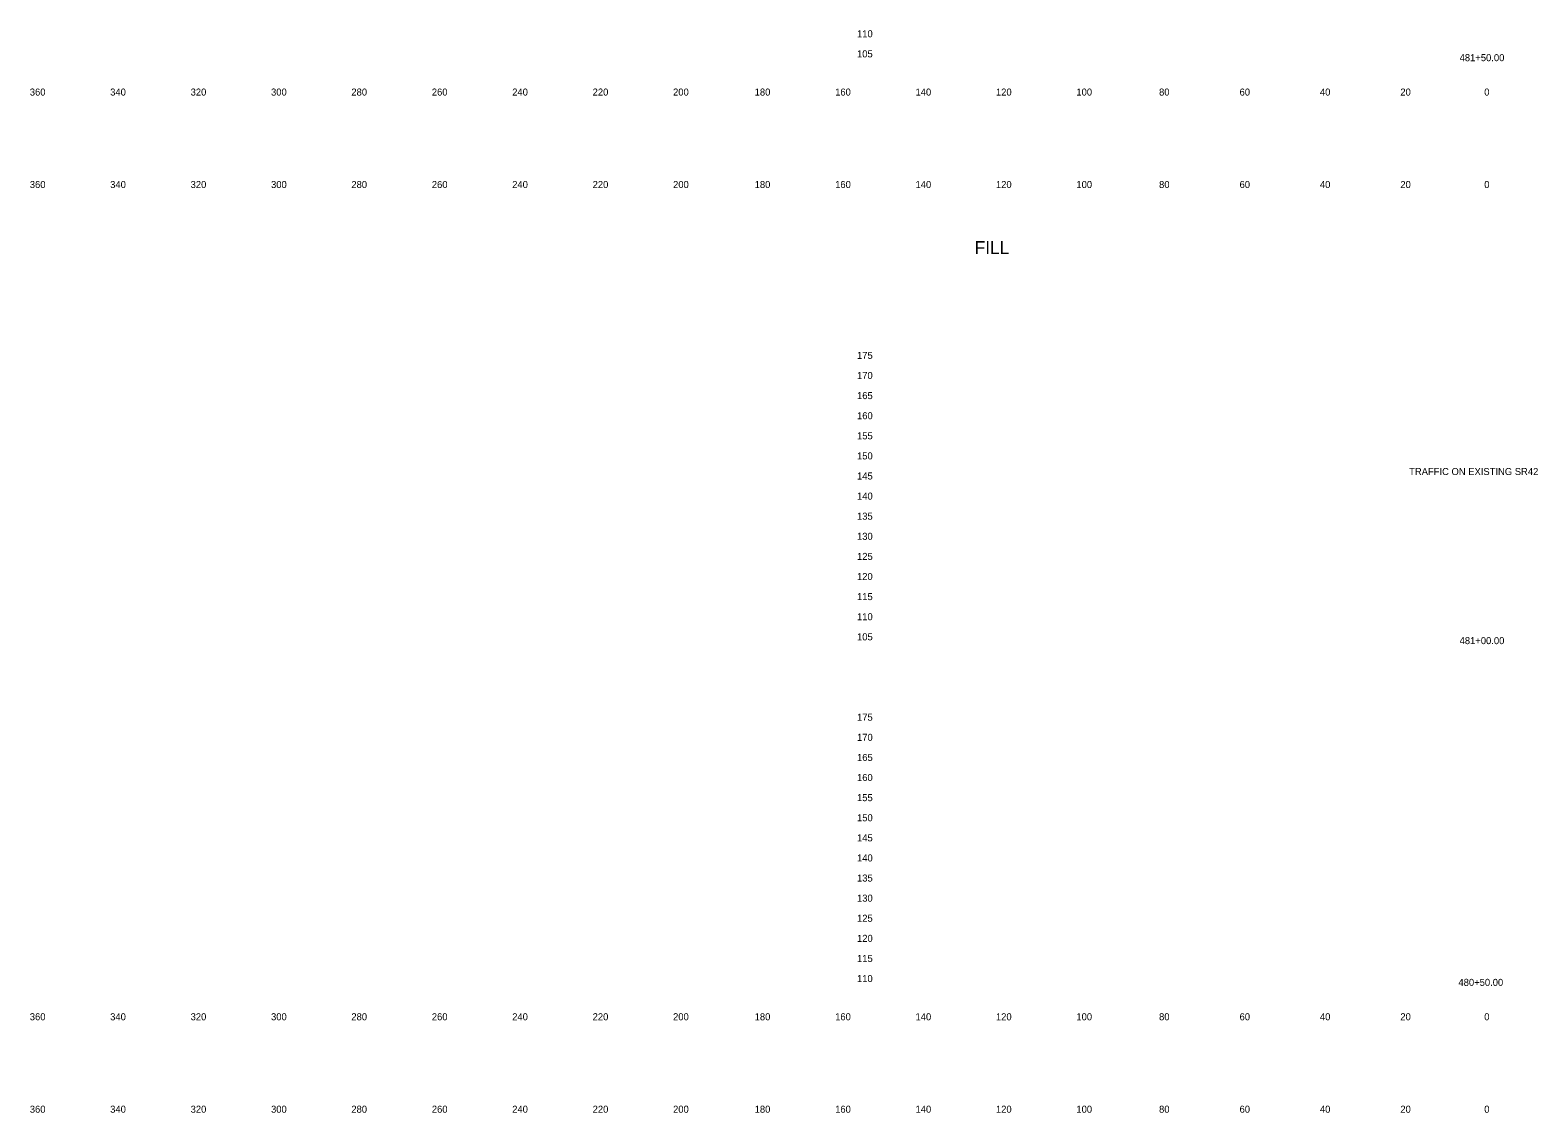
# Model space of a CAD drawing. Extents: x 21281 to 22024, y 6472 to 15198.
# Drawn here: x 21280.5 to 21655.4, y 12202.3 to 12471.6 of the extents above; entities that cross this region are included whole.
import ezdxf

# ---------------------------------------------------------------- set-up
doc = ezdxf.new("R2010")
doc.units = 0
for name, color, linetype in [('XS_SHEET_LABELS_ELEVATION', 7, 'Continuous'), ('XS_SHEET_LABELS_OFFSET', 7, 'Continuous'), ('XS_SHEET_LABELS_STATION', 7, 'Continuous')]:
    doc.layers.add(name, color=color, linetype=linetype)

msp = doc.modelspace()

# ---------------------------------------------------------------- texts
at = {"layer": 'XS_SHEET_LABELS_ELEVATION'}
for s, p in [('  110  ', (21484.84, 12469.84)), ('  105  ', (21484.84, 12464.84)), ('  175  ', (21484.84, 12389.84)), ('  170  ', (21484.84, 12384.84)), ('  165  ', (21484.84, 12379.84)), ('  160  ', (21484.84, 12374.84)), ('  155  ', (21484.84, 12369.84)), ('  150  ', (21484.84, 12364.84)), ('  145  ', (21484.84, 12359.84)), ('  140  ', (21484.84, 12354.84)), ('  135  ', (21484.84, 12349.84)), ('  130  ', (21484.84, 12344.84)), ('  125  ', (21484.84, 12339.84)), ('  120  ', (21484.84, 12334.84)), ('  115  ', (21484.84, 12329.84)), ('  110  ', (21484.84, 12324.84)), ('  105  ', (21484.84, 12319.84)), ('  175  ', (21484.84, 12299.84)), ('  170  ', (21484.84, 12294.84)), ('  165  ', (21484.84, 12289.84)), ('  160  ', (21484.84, 12284.84)), ('  155  ', (21484.84, 12279.84)), ('  150  ', (21484.84, 12274.84)), ('  145  ', (21484.84, 12269.84)), ('  140  ', (21484.84, 12264.84)), ('  135  ', (21484.84, 12259.84)), ('  130  ', (21484.84, 12254.84)), ('  125  ', (21484.84, 12249.84)), ('  120  ', (21484.84, 12244.84)), ('  115  ', (21484.84, 12239.84)), ('  110  ', (21484.84, 12234.84))]:
    msp.add_text(s, height=1.75, dxfattribs=at).set_placement(p)
at = {"layer": 'XS_SHEET_LABELS_OFFSET'}
for s, height, p in [('  360  ', 1.75, (21279.14, 12455.34)), ('  340  ', 1.75, (21299.13, 12455.34)), ('  320  ', 1.75, (21319.13, 12455.34)), ('  300  ', 1.75, (21339.13, 12455.34)), ('  280  ', 1.75, (21359.1, 12455.34)), ('  260  ', 1.75, (21379.11, 12455.34)), ('  240  ', 1.75, (21399.1, 12455.34)), ('  220  ', 1.75, (21419.1, 12455.34)), ('  200  ', 1.75, (21439.1, 12455.34)), ('  180  ', 1.75, (21459.39, 12455.34)), ('  160  ', 1.75, (21479.4, 12455.34)), ('  140  ', 1.75, (21499.39, 12455.34)), ('  120  ', 1.75, (21519.39, 12455.34)), ('  100  ', 1.75, (21539.39, 12455.34)), ('  80  ', 1.75, (21559.95, 12455.34)), ('  60  ', 1.75, (21579.97, 12455.34)), ('  40  ', 1.75, (21599.95, 12455.34)), ('  20  ', 1.75, (21619.95, 12455.34)), ('  0  ', 1.75, (21640.81, 12455.34)), ('  0  ', 1.75, (21640.81, 12455.34)), ('  360  ', 1.75, (21279.14, 12432.34)), ('  340  ', 1.75, (21299.13, 12432.34)), ('  320  ', 1.75, (21319.13, 12432.34)), ('  300  ', 1.75, (21339.13, 12432.34)), ('  280  ', 1.75, (21359.1, 12432.34)), ('  260  ', 1.75, (21379.11, 12432.34)), ('  240  ', 1.75, (21399.1, 12432.34)), ('  220  ', 1.75, (21419.1, 12432.34)), ('  200  ', 1.75, (21439.1, 12432.34)), ('  180  ', 1.75, (21459.39, 12432.34)), ('  160  ', 1.75, (21479.4, 12432.34)), ('  140  ', 1.75, (21499.39, 12432.34)), ('  120  ', 1.75, (21519.39, 12432.34)), ('  100  ', 1.75, (21539.39, 12432.34)), ('  80  ', 1.75, (21559.95, 12432.34)), ('  60  ', 1.75, (21579.97, 12432.34)), ('  40  ', 1.75, (21599.95, 12432.34)), ('  20  ', 1.75, (21619.95, 12432.34)), ('  0  ', 1.75, (21640.81, 12432.34)), ('  0  ', 1.75, (21640.81, 12432.34)), ('FILL', 3.222, (21515.4, 12415.92)), ('  360  ', 1.75, (21279.14, 12225.34)), ('  340  ', 1.75, (21299.13, 12225.34)), ('  320  ', 1.75, (21319.13, 12225.34)), ('  300  ', 1.75, (21339.13, 12225.34)), ('  280  ', 1.75, (21359.1, 12225.34)), ('  260  ', 1.75, (21379.11, 12225.34)), ('  240  ', 1.75, (21399.1, 12225.34)), ('  220  ', 1.75, (21419.1, 12225.34)), ('  200  ', 1.75, (21439.1, 12225.34)), ('  180  ', 1.75, (21459.39, 12225.34)), ('  160  ', 1.75, (21479.4, 12225.34)), ('  140  ', 1.75, (21499.39, 12225.34)), ('  120  ', 1.75, (21519.39, 12225.34)), ('  100  ', 1.75, (21539.39, 12225.34)), ('  80  ', 1.75, (21559.95, 12225.34)), ('  60  ', 1.75, (21579.97, 12225.34)), ('  40  ', 1.75, (21599.95, 12225.34)), ('  20  ', 1.75, (21619.95, 12225.34)), ('  0  ', 1.75, (21640.81, 12225.34)), ('  0  ', 1.75, (21640.81, 12225.34)), ('  360  ', 1.75, (21279.14, 12202.34)), ('  340  ', 1.75, (21299.13, 12202.34)), ('  320  ', 1.75, (21319.13, 12202.34)), ('  300  ', 1.75, (21339.13, 12202.34)), ('  280  ', 1.75, (21359.1, 12202.34)), ('  260  ', 1.75, (21379.11, 12202.34)), ('  240  ', 1.75, (21399.1, 12202.34)), ('  220  ', 1.75, (21419.1, 12202.34)), ('  200  ', 1.75, (21439.1, 12202.34)), ('  180  ', 1.75, (21459.39, 12202.34)), ('  160  ', 1.75, (21479.4, 12202.34)), ('  140  ', 1.75, (21499.39, 12202.34)), ('  120  ', 1.75, (21519.39, 12202.34)), ('  100  ', 1.75, (21539.39, 12202.34)), ('  80  ', 1.75, (21559.95, 12202.34)), ('  60  ', 1.75, (21579.97, 12202.34)), ('  40  ', 1.75, (21599.95, 12202.34)), ('  20  ', 1.75, (21619.95, 12202.34)), ('  0  ', 1.75, (21640.81, 12202.34)), ('  0  ', 1.75, (21640.81, 12202.34))]:
    msp.add_text(s, height=height, dxfattribs=at).set_placement(p)
at = {"layer": 'XS_SHEET_LABELS_STATION'}
for s, p in [('  481+50.00  ', (21634.69, 12463.89)), ('TRAFFIC ON EXISTING SR42', (21623.44, 12360.95)), ('  481+00.00  ', (21634.69, 12318.89)), ('  480+50.00  ', (21634.4, 12233.89))]:
    msp.add_text(s, height=1.75, dxfattribs=at).set_placement(p)

doc.saveas('drawing.dxf')
